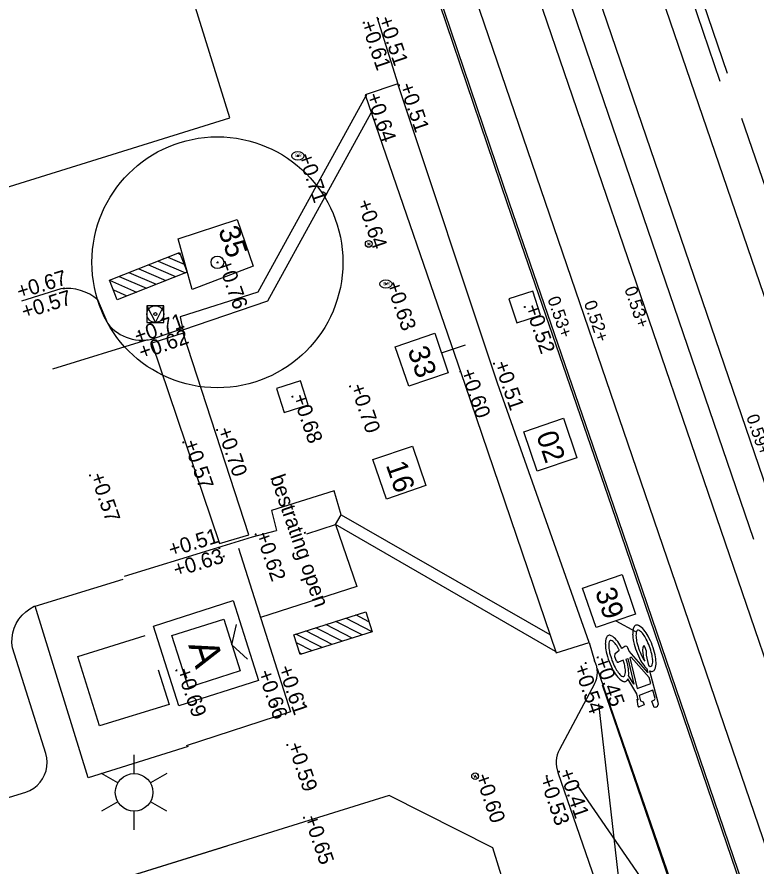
# Model space of a CAD drawing. Extents: x 122462 to 123306, y 485548 to 486417.
# Drawn here: x 122861.34 to 122879, y 485965.25 to 485985.55 of the extents above; entities that cross this region are included whole.
import ezdxf

# ---------------------------------------------------------------- set-up
doc = ezdxf.new("R2010")
doc.units = 0
for name, color, linetype in [('B nummers', 7, 'Continuous'), ('B-WE-GR-BOOM-S', 7, 'Continuous'), ('B-WE-GR-BOOM_BOOMDIAMETER-T25', 7, 'Continuous'), ('B-WE-IE-MEUBILAIR_WEGMEUBILAIR-S', 7, 'Continuous'), ('B-WE-IE-MEUBILAIR_WEGMEUBILAIR_CONTAINER-S', 7, 'Continuous'), ('B-WE-IE-MEUBILAIR_WEGMEUBILAIR_FIETS-S', 7, 'Continuous'), ('B-WE-IE-MEUBILAIR_WEGMEUBILAIR_VERKEERSBORD-S', 7, 'Continuous'), ('B-WE-OG-HOOGTEPUNT-S', 7, 'Continuous'), ('B-WE-OG-TOPOKAART-G', 7, 'Continuous'), ('B-WE-RI-HWA_RIOOLPUT-S', 7, 'Continuous'), ('B-WE-VH-KANTOPSLUITING_ELEMENT_INRIT-G', 7, 'Continuous'), ('B-WE-VH-KANTOPSLUITING_OPSLUITBAND_100X200-G', 7, 'Continuous'), ('B-WE-VH-KANTOPSLUITING_TROTTOIRBAND_130 150-G', 7, 'Continuous'), ('B-WE-VH-KANTVERHARDING_EIND_VERHARDING-G', 7, 'Continuous'), ('B-WE-VH-MATERIAALGRENS-G', 7, 'Continuous'), ('B-WE-ZZ-T18', 7, 'Continuous'), ('Bestaand Hoogtemaat vast', 7, 'Continuous'), ('Level 1', 7, 'Continuous'), ('Level 17', 7, 'Continuous'), ('Level 42', 7, 'Continuous'), ('Level 50', 7, 'Continuous'), ('V bss markering ononderboken', 7, 'Continuous'), ('V Inritband 800x500', 7, 'Continuous'), ('V markering 1-1 10 cm', 7, 'Continuous'), ('V markering figuratie', 7, 'Continuous'), ('V markering ononderbroken streep 10 cm', 7, 'Continuous'), ('V materiaalscheiding algemeen', 7, 'Continuous'), ('V Rails', 7, 'Continuous'), ('V riool inspectieput', 7, 'Continuous'), ('V RWS-band 115-225x250 mm specie', 7, 'Continuous'), ('V trottoirband 180-200x250 mm specie', 7, 'Continuous')]:
    doc.layers.add(name, color=color, linetype=linetype)

msp = doc.modelspace()

# ---------------------------------------------------------------- linework, layer by layer
at = {"layer": 'B nummers'}
for p, q in [((122871.486, 485977.516), (122872.06, 485977.712)), ((122875.654, 485971.112), (122876.122, 485970.861))]:
    msp.add_line(p, q, dxfattribs=at)
for points in [[(122871.324, 485977.989), (122871.647, 485977.042), (122870.701, 485976.719), (122870.378, 485977.665)], [(122874.399, 485975.958), (122874.722, 485975.011), (122873.776, 485974.688), (122873.452, 485975.634)], [(122870.79, 485975.292), (122871.113, 485974.346), (122870.167, 485974.023), (122869.843, 485974.969)], [(122875.804, 485972.22), (122876.127, 485971.274), (122875.181, 485970.95), (122874.857, 485971.897)]]:
    msp.add_lwpolyline(points, close=True, dxfattribs=at)
at = {"layer": 'B-WE-GR-BOOM-S'}
for radius in [3, 0.15, 0.15]:
    msp.add_circle((122866.129, 485979.684), radius, dxfattribs=at)
at = {"layer": 'B-WE-IE-MEUBILAIR_WEGMEUBILAIR-S'}
for centre in [(122869.745, 485980.123), (122872.288, 485967.398)]:
    msp.add_circle(centre, 0.08, dxfattribs=at)
for centre in [(122868.051, 485982.229), (122870.157, 485979.166)]:
    msp.add_ellipse(centre, major_axis=(-0.146, 0), ratio=0.685994, dxfattribs=at)
at = {"layer": 'B-WE-IE-MEUBILAIR_WEGMEUBILAIR_CONTAINER-S'}
for p, q in [((122864.602, 485970.988), (122866.508, 485971.595)), ((122866.508, 485971.595), (122867.114, 485969.689)), ((122865.041, 485970.761), (122866.28, 485971.155)), ((122866.28, 485971.155), (122866.674, 485969.916)), ((122865.208, 485969.083), (122864.602, 485970.988)), ((122866.477, 485970.536), (122866.584, 485971.024)), ((122865.436, 485969.522), (122865.041, 485970.761)), ((122866.477, 485970.536), (122866.847, 485970.199)), ((122866.674, 485969.916), (122865.436, 485969.522)), ((122867.114, 485969.689), (122865.208, 485969.083))]:
    msp.add_line(p, q, dxfattribs=at)
at = {"layer": 'B-WE-IE-MEUBILAIR_WEGMEUBILAIR_FIETS-S'}
for p, q in [((122864.946, 485979.807), (122865.333, 485979.639)), ((122865.179, 485979.899), (122865.241, 485979.872)), ((122864.48, 485979.623), (122865.129, 485979.342)), ((122864.714, 485979.715), (122865.362, 485979.434)), ((122864.015, 485979.44), (122864.664, 485979.158)), ((122864.248, 485979.531), (122864.896, 485979.25)), ((122863.549, 485979.256), (122864.198, 485978.974)), ((122863.782, 485979.347), (122864.43, 485979.066)), ((122863.641, 485979.023), (122863.965, 485978.882)), ((122869.75, 485971.09), (122869.436, 485971.252)), ((122869.588, 485970.776), (122868.96, 485971.1)), ((122869.827, 485970.852), (122869.198, 485971.176)), ((122868.873, 485970.547), (122868.245, 485970.871)), ((122869.111, 485970.623), (122868.483, 485970.947)), ((122869.349, 485970.7), (122868.721, 485971.024)), ((122868.634, 485970.471), (122868.005, 485970.795)), ((122868.396, 485970.395), (122868.021, 485970.588)), ((122868.158, 485970.319), (122868.097, 485970.35))]:
    msp.add_line(p, q, dxfattribs=at)
for points in [[(122865.409, 485979.451), (122863.733, 485978.789), (122863.549, 485979.255), (122865.225, 485979.917)], [(122867.958, 485970.781), (122869.675, 485971.33), (122869.827, 485970.852), (122868.111, 485970.304)]]:
    msp.add_lwpolyline(points, close=True, dxfattribs=at)
at = {"layer": 'B-WE-IE-MEUBILAIR_WEGMEUBILAIR_VERKEERSBORD-S'}
for points in [[(122864.445, 485978.246), (122864.845, 485978.246), (122864.845, 485978.646), (122864.445, 485978.646)], [(122864.445, 485978.646), (122864.645, 485978.246), (122864.845, 485978.646)]]:
    msp.add_lwpolyline(points, close=True, dxfattribs=at)
for radius in [0.2, 0.0342]:
    msp.add_circle((122864.645, 485978.446), radius, dxfattribs=at)
at = {"layer": 'B-WE-OG-HOOGTEPUNT-S'}
for p, q in [((122869.948, 485985.503), (122869.988, 485985.503)), ((122869.968, 485985.523), (122869.968, 485985.483)), ((122869.609, 485985.411), (122869.649, 485985.411)), ((122869.629, 485985.431), (122869.629, 485985.391)), ((122870.452, 485983.912), (122870.492, 485983.912)), ((122870.472, 485983.932), (122870.472, 485983.892)), ((122869.661, 485983.672), (122869.701, 485983.672)), ((122869.681, 485983.692), (122869.681, 485983.652)), ((122868.031, 485982.229), (122868.071, 485982.229)), ((122868.051, 485982.249), (122868.051, 485982.209)), ((122869.725, 485980.123), (122869.765, 485980.123)), ((122869.745, 485980.143), (122869.745, 485980.103)), ((122866.111, 485979.68), (122866.151, 485979.68)), ((122866.131, 485979.7), (122866.131, 485979.66)), ((122862.404, 485979.449), (122862.444, 485979.449)), ((122862.424, 485979.469), (122862.424, 485979.429)), ((122870.137, 485979.166), (122870.177, 485979.166)), ((122870.157, 485979.186), (122870.157, 485979.146)), ((122862.437, 485979.061), (122862.477, 485979.061)), ((122862.457, 485979.081), (122862.457, 485979.041)), ((122873.456, 485978.617), (122873.496, 485978.617)), ((122873.476, 485978.637), (122873.476, 485978.597)), ((122864.227, 485978.022), (122864.267, 485978.022)), ((122864.247, 485978.042), (122864.247, 485978.002)), ((122864.265, 485977.799), (122864.305, 485977.799)), ((122864.285, 485977.819), (122864.285, 485977.779)), ((122872.72, 485977.263), (122872.76, 485977.263)), ((122872.74, 485977.283), (122872.74, 485977.243)), ((122871.914, 485977.076), (122871.954, 485977.076)), ((122871.934, 485977.096), (122871.934, 485977.056)), ((122869.28, 485976.718), (122869.32, 485976.718)), ((122869.3, 485976.738), (122869.3, 485976.698)), ((122867.901, 485976.473), (122867.941, 485976.473)), ((122867.921, 485976.493), (122867.921, 485976.453)), ((122866.121, 485975.698), (122866.121, 485975.658)), ((122866.101, 485975.678), (122866.141, 485975.678)), ((122865.294, 485975.379), (122865.334, 485975.379)), ((122865.314, 485975.399), (122865.314, 485975.359)), ((122863.062, 485974.589), (122863.102, 485974.589)), ((122863.082, 485974.609), (122863.082, 485974.569)), ((122867.02, 485973.178), (122867.06, 485973.178)), ((122867.04, 485973.198), (122867.04, 485973.158)), ((122866.177, 485972.872), (122866.177, 485972.832)), ((122866.157, 485972.852), (122866.197, 485972.852)), ((122866.26, 485972.652), (122866.3, 485972.652)), ((122866.28, 485972.672), (122866.28, 485972.632)), ((122875.199, 485970.238), (122875.239, 485970.238)), ((122875.219, 485970.258), (122875.219, 485970.218)), ((122874.912, 485970.101), (122874.952, 485970.101)), ((122874.932, 485970.121), (122874.932, 485970.081)), ((122865.127, 485969.926), (122865.167, 485969.926)), ((122865.147, 485969.946), (122865.147, 485969.906)), ((122867.467, 485969.108), (122867.507, 485969.108)), ((122867.487, 485969.128), (122867.487, 485969.088)), ((122868.171, 485969.156), (122868.211, 485969.156)), ((122868.191, 485969.176), (122868.191, 485969.136)), ((122867.78, 485968.147), (122867.82, 485968.147)), ((122867.8, 485968.167), (122867.8, 485968.127)), ((122872.268, 485967.398), (122872.308, 485967.398)), ((122872.288, 485967.418), (122872.288, 485967.378)), ((122873.983, 485967.403), (122874.023, 485967.403)), ((122874.003, 485967.423), (122874.003, 485967.383)), ((122874.273, 485967.509), (122874.313, 485967.509)), ((122874.293, 485967.529), (122874.293, 485967.489)), ((122868.175, 485966.404), (122868.215, 485966.404)), ((122868.195, 485966.424), (122868.195, 485966.384))]:
    msp.add_line(p, q, dxfattribs=at)
at = {"layer": 'B-WE-OG-TOPOKAART-G'}
for points in [[(122848.664, 485979.329), (122849.182, 485977.768), (122866.425, 485983.141), (122861.375, 485999.38), (122861.077, 485999.291), (122860.981, 485999.574)], [(122874.937, 485958.498), (122872.715, 485965.687), (122870.235, 485966.937), (122854.03, 485961.893)]]:
    msp.add_lwpolyline(points, dxfattribs=at)
at = {"layer": 'B-WE-RI-HWA_RIOOLPUT-S'}
msp.add_lwpolyline([(122867.543, 485976.666), (122867.728, 485976.095), (122868.299, 485976.28), (122868.114, 485976.851)], close=True, dxfattribs=at)
at = {"layer": 'B-WE-VH-KANTOPSLUITING_ELEMENT_INRIT-G'}
msp.add_lwpolyline([(122865.314, 485977.989), (122864.564, 485977.753), (122866.176, 485972.965), (122866.878, 485973.165)], close=True, dxfattribs=at)
at = {"layer": 'B-WE-VH-KANTOPSLUITING_OPSLUITBAND_100X200-G'}
msp.add_lwpolyline([(122865.188, 485980.247), (122866.599, 485980.705), (122866.986, 485979.589), (122865.522, 485979.034)], close=True, dxfattribs=at)
msp.add_lwpolyline([(122868.265, 485973.192), (122868.955, 485973.412), (122869.458, 485971.932), (122867.16, 485971.192)], dxfattribs=at)
at = {"layer": 'B-WE-VH-KANTOPSLUITING_TROTTOIRBAND_130 150-G'}
for points in [[(122862.388, 485979.052), (122861.443, 485978.757)], [(122863.507, 485978.221), (122863.271, 485978.788)], [(122865.283, 485978.095), (122864.639, 485977.867)], [(122863.904, 485972.183), (122866.035, 485972.837), (122866.969, 485973.123)], [(122866.633, 485972.846), (122867.878, 485968.934)], [(122867.878, 485968.934), (122865.385, 485968.126)]]:
    msp.add_lwpolyline(points, dxfattribs=at)
for centre, radius, start, end in [((122862.527, 485977.906), 1.155, 49.8458, 96.902), ((122864.328, 485978.858), 1.039, 217.8312, 287.4427)]:
    msp.add_arc(centre, radius, start, end, dxfattribs=at)
at = {"layer": 'B-WE-VH-KANTVERHARDING_EIND_VERHARDING-G'}
msp.add_line((122866.969, 485973.123), (122867.542, 485973.274), dxfattribs=at)
msp.add_lwpolyline([(122869.088, 485973.647), (122868.916, 485974.22), (122867.42, 485973.752), (122867.542, 485973.274)], dxfattribs=at)
at = {"layer": 'B-WE-VH-MATERIAALGRENS-G'}
msp.add_lwpolyline([(122864.46, 485977.828), (122862.183, 485977.129)], dxfattribs=at)
at = {"layer": 'Level 1'}
msp.add_lwpolyline([(122866.351, 485965.728), (122854.03, 485961.893)], dxfattribs=at)
at = {"layer": 'Level 17'}
msp.add_line((122861.772, 485971.467), (122863.874, 485972.111), dxfattribs=at)
for points in [[(122861.459, 485971.248), (122861.546, 485971.331), (122861.644, 485971.402), (122861.75, 485971.46), (122861.772, 485971.467)], [(122865.428, 485968.106), (122863.037, 485967.361), (122861.772, 485971.467)], [(122852.416, 485964.222), (122861.551, 485967.02), (122861.647, 485967.06), (122861.737, 485967.113), (122861.819, 485967.178), (122861.89, 485967.254), (122861.951, 485967.338), (122861.999, 485967.431), (122862.034, 485967.529), (122862.055, 485967.631), (122862.061, 485967.735), (122862.053, 485967.839), (122862.031, 485967.941), (122861.229, 485970.464), (122861.216, 485970.584), (122861.219, 485970.705), (122861.237, 485970.824), (122861.271, 485970.94), (122861.32, 485971.051), (122861.383, 485971.154), (122861.459, 485971.248)]]:
    msp.add_lwpolyline(points, dxfattribs=at)
at = {"layer": 'Level 42'}
for points in [[(122863.313, 485968.599), (122862.796, 485970.259), (122864.399, 485970.758)], [(122864.715, 485969.943), (122864.973, 485969.116), (122863.313, 485968.599)]]:
    msp.add_lwpolyline(points, dxfattribs=at)
at = {"layer": 'Level 50'}
for p, q in [((122864.138, 485967.462), (122864.138, 485967.912)), ((122863.748, 485967.237), (122863.358, 485967.462)), ((122864.917, 485967.462), (122864.527, 485967.237)), ((122863.748, 485966.787), (122863.358, 485966.562)), ((122864.917, 485966.562), (122864.527, 485966.787)), ((122864.138, 485966.112), (122864.138, 485966.562))]:
    msp.add_line(p, q, dxfattribs=at)
msp.add_circle((122864.138, 485967.012), 0.45, dxfattribs=at)
at = {"layer": 'V bss markering ononderboken'}
msp.add_lwpolyline([(122875.242, 485969.127), (122875.962, 485962.78), (122879.135, 485958.319), (122877.588, 485957.749), (122877.425, 485963.277), (122874.73, 485967.188)], dxfattribs=at)
at = {"layer": 'V Inritband 800x500'}
msp.add_lwpolyline([(122870.438, 485983.947), (122869.657, 485983.689), (122872.043, 485976.771), (122874.223, 485970.346), (122875.018, 485970.597), (122872.825, 485976.796)], close=True, dxfattribs=at)
at = {"layer": 'V markering 1-1 10 cm'}
msp.add_line((122878.952, 485973.058), (122874.406, 485986.361), dxfattribs=at)
for points in [[(122897.69, 485909.552), (122896.019, 485914.579), (122892.466, 485924.842), (122886.539, 485941.858), (122880.87, 485958.414), (122875.603, 485973.852), (122873.11, 485981.1), (122869.222, 485992.577), (122863.38, 486009.478), (122855.336, 486033.09), (122853.219, 486039.33)], [(122881.61, 485974.565), (122878.666, 485983.124)], [(122875.329, 485969.583), (122879.184, 485958.335), (122883.839, 485944.815), (122888.736, 485930.405), (122890.742, 485924.703)]]:
    msp.add_lwpolyline(points, dxfattribs=at)
at = {"layer": 'V markering figuratie'}
for points in [[(122875.869, 485970.498), (122875.797, 485970.452)], [(122876.396, 485969.967), (122876.421, 485969.876), (122875.97, 485970.386), (122875.94, 485970.466)], [(122876.346, 485970.145), (122876.326, 485970.218), (122876.296, 485970.403), (122876.305, 485970.485)], [(122876.339, 485970.497), (122876.378, 485970.394), (122876.376, 485970.295), (122876.432, 485970.048)], [(122875.667, 485970.148), (122875.628, 485970.251), (122875.637, 485970.333), (122875.735, 485970.412)], [(122875.832, 485970.171), (122875.714, 485970.127)], [(122875.901, 485970.196), (122875.937, 485970.21), (122876.087, 485969.6), (122875.958, 485969.808)], [(122876.461, 485969.919), (122876.66, 485969.168), (122876.662, 485969.11)], [(122876.187, 485969.069), (122876.164, 485969.237), (122876.188, 485969.226), (122876.153, 485969.37), (122875.94, 485969.724)], [(122876.591, 485969.259), (122876.537, 485969.455), (122876.207, 485969.331), (122876.246, 485969.2), (122876.306, 485969.172), (122876.331, 485969.104), (122876.211, 485969.059)], [(122876.606, 485969.05), (122876.572, 485969.037), (122876.514, 485969.191), (122876.548, 485969.204)]]:
    msp.add_lwpolyline(points, dxfattribs=at)
msp.add_lwpolyline([(122876.454, 485969.756), (122876.023, 485970.242), (122875.989, 485970.229), (122876.166, 485969.493), (122876.493, 485969.615)], close=True, dxfattribs=at)
for centre, radius, start, end in [((122876.511, 485970.808), 0.455, 160.8035, 181.5219), ((122876.158, 485970.93), 0.0814, 110.4924, 160.8035), ((122876.158, 485970.93), 0.0814, 60.1812, 110.4924), ((122876.528, 485970.762), 0.393, 166.4345, 184.8501), ((122876.19, 485970.843), 0.0458, 110.4924, 166.4345), ((122876.19, 485970.843), 0.0458, 54.5503, 110.4924), ((122875.972, 485970.606), 0.455, 39.4628, 60.1812), ((122875.989, 485970.56), 0.393, 36.1346, 54.5503), ((122875.59, 485970.292), 0.95, 28.596, 39.4628), ((122875.857, 485970.564), 0.455, 160.8035, 181.5219), ((122875.505, 485970.686), 0.0814, 110.4924, 160.8035), ((122875.505, 485970.686), 0.0814, 60.1812, 110.4924), ((122875.537, 485970.599), 0.0458, 110.4924, 166.4345), ((122875.537, 485970.599), 0.0458, 54.5503, 110.4924), ((122875.319, 485970.362), 0.455, 39.4628, 60.1812), ((122875.336, 485970.316), 0.393, 36.1346, 54.5503), ((122874.937, 485970.048), 0.95, 28.596, 39.4628), ((122877.005, 485970.821), 0.95, 181.5219, 192.3887), ((122877.013, 485970.803), 0.88, 184.8501, 193.8768), ((122875.596, 485970.273), 0.88, 27.1079, 36.1346), ((122874.923, 485969.929), 1.636, 20.4924, 27.1079), ((122874.927, 485969.93), 1.705, 20.4924, 28.596), ((122876.352, 485970.577), 0.95, 181.5219, 192.3887), ((122875.875, 485970.518), 0.393, 166.4345, 184.8501), ((122876.36, 485970.559), 0.88, 184.8501, 193.8768), ((122874.943, 485970.029), 0.88, 27.1079, 36.1346), ((122874.27, 485969.685), 1.636, 26.3981, 27.1079), ((122874.274, 485969.686), 1.705, 26.6835, 28.596), ((122875.894, 485970.459), 0.0463, 8.3412, 122.6435), ((122877.743, 485970.983), 1.705, 192.3887, 200.4924), ((122877.747, 485970.984), 1.636, 193.8768, 200.4924), ((122876.346, 485970.48), 0.041, 137.0574, 173.9273), ((122876.326, 485970.499), 0.0137, 353.9273, 137.0574), ((122874.923, 485969.929), 1.636, 13.8768, 20.4924), ((122874.927, 485969.93), 1.705, 12.3887, 20.4924), ((122877.09, 485970.739), 1.705, 192.3887, 200.4924), ((122877.094, 485970.74), 1.636, 193.8768, 200.4924), ((122877.743, 485970.983), 1.705, 200.4924, 208.596), ((122877.747, 485970.984), 1.636, 200.4924, 207.1079), ((122877.074, 485970.64), 0.88, 207.1079, 214.1891), ((122875.657, 485970.11), 0.88, 4.8501, 13.8768), ((122875.665, 485970.092), 0.95, 1.5219, 12.3887), ((122877.09, 485970.739), 1.705, 200.4924, 208.596), ((122877.094, 485970.74), 1.636, 200.4924, 207.1079), ((122875.701, 485970.161), 0.0367, 200.4924, 290.4924), ((122874.27, 485969.685), 1.636, 13.8768, 17.2782), ((122875.004, 485969.866), 0.88, 4.8501, 13.8768), ((122874.274, 485969.686), 1.705, 12.3887, 17.4081), ((122875.012, 485969.848), 0.95, 1.5219, 12.3887), ((122877.08, 485970.621), 0.95, 208.596, 219.4628), ((122876.698, 485970.307), 0.455, 219.4628, 228.3652), ((122876.681, 485970.353), 0.393, 230.737, 234.5503), ((122876.48, 485970.07), 0.0458, 234.5503, 290.4924), ((122876.48, 485970.07), 0.0458, 290.4924, 346.4345), ((122876.142, 485970.151), 0.393, 346.4345, 4.8501), ((122876.16, 485970.106), 0.455, 340.8035, 1.5219), ((122876.427, 485970.377), 0.95, 208.596, 219.4628), ((122876.421, 485970.396), 0.88, 207.1079, 216.1346), ((122876.028, 485970.109), 0.393, 216.1346, 234.5503), ((122875.826, 485969.826), 0.0458, 290.4924, 346.4345), ((122875.489, 485969.907), 0.393, 346.4345, 4.8501), ((122875.506, 485969.861), 0.455, 353.2782, 1.5219), ((122876.698, 485970.307), 0.455, 238.6197, 240.1812), ((122876.512, 485969.983), 0.0814, 240.1812, 290.4924), ((122876.512, 485969.983), 0.0814, 290.4924, 340.8035), ((122876.045, 485970.063), 0.455, 219.4628, 240.1812), ((122875.826, 485969.826), 0.0458, 234.5503, 290.4924), ((122875.859, 485969.739), 0.0814, 240.1812, 290.4924), ((122875.859, 485969.739), 0.0814, 290.4924, 340.8035), ((122875.506, 485969.861), 0.455, 340.8035, 342.365), ((122876.525, 485969.267), 0.0666, 290.4924, 353.4388), ((122876.203, 485969.072), 0.0154, 187.9635, 303.0212), ((122876.604, 485969.108), 0.058, 272.0574, 2.0574)]:
    msp.add_arc(centre, radius, start, end, dxfattribs=at)
at = {"layer": 'V markering ononderbroken streep 10 cm'}
msp.add_lwpolyline([(122878.319, 485984.197), (122872.773, 486000.466), (122867.161, 486016.698), (122860.607, 486035.872), (122857.454, 486044.963)], dxfattribs=at)
at = {"layer": 'V materiaalscheiding algemeen'}
for points in [[(122897.072, 485911.4), (122895.975, 485914.564), (122892.423, 485924.827), (122886.495, 485941.843), (122880.827, 485958.399), (122875.559, 485973.837), (122873.066, 485981.085), (122869.178, 485992.562), (122863.337, 486009.463), (122855.292, 486033.075), (122851.509, 486044.226)], [(122869.671, 485983.648), (122867.094, 485978.973), (122865.236, 485978.378), (122865.304, 485978.073), (122867.337, 485978.759), (122869.807, 485983.255)], [(122874.211, 485970.381), (122868.955, 485973.412), (122869.088, 485973.647), (122874.073, 485970.787)], [(122875.208, 485969.969), (122879.225, 485958.349), (122883.88, 485944.828), (122888.777, 485930.419), (122891.262, 485923.291)]]:
    msp.add_lwpolyline(points, dxfattribs=at)
at = {"layer": 'V Rails'}
for p, q in [((122859.04, 486037.86), (122898.563, 485922.205)), ((122857.682, 486037.396), (122897.205, 485921.741)), ((122856.774, 486035.862), (122895.923, 485921.303)), ((122855.416, 486035.398), (122894.565, 485920.838))]:
    msp.add_line(p, q, dxfattribs=at)
at = {"layer": 'V riool inspectieput'}
msp.add_lwpolyline([(122873.098, 485978.81), (122873.283, 485978.239), (122873.854, 485978.424), (122873.669, 485978.995)], close=True, dxfattribs=at)
at = {"layer": 'V RWS-band 115-225x250 mm specie'}
msp.add_lwpolyline([(122856.63, 486046.061), (122856.864, 486046.126), (122860.451, 486035.813), (122867.025, 486016.652), (122872.586, 486000.358), (122878.14, 485984.014)], dxfattribs=at)
at = {"layer": 'V trottoirband 180-200x250 mm specie'}
for p, q in [((122869.94, 485985.555), (122870.438, 485983.947)), ((122875.018, 485970.597), (122875.145, 485970.154))]:
    msp.add_line(p, q, dxfattribs=at)
for points in [[(122875.146, 485969.607), (122874.308, 485968.039)], [(122874.27, 485967.485), (122877.528, 485958.062), (122880.822, 485948.386), (122882.937, 485942.309), (122886.859, 485930.814), (122888.686, 485925.338)]]:
    msp.add_lwpolyline(points, dxfattribs=at)
for centre, radius, start, end in [((122874.649, 485969.879), 0.566, 331.2416, 28.9845), ((122874.91, 485967.72), 0.682, 152.1554, 200.1567)]:
    msp.add_arc(centre, radius, start, end, dxfattribs=at)

# ---------------------------------------------------------------- texts
at = {"layer": 'B nummers'}
for s, p in [('33', (122870.67, 485977.584)), ('02', (122873.745, 485975.552)), ('16', (122870.152, 485974.839)), ('39', (122875.15, 485971.814))]:
    msp.add_text(s, height=0.5, rotation=288.867, dxfattribs=at).set_placement(p)
at = {"layer": 'B-WE-GR-BOOM_BOOMDIAMETER-T25'}
msp.add_text('35', height=0.5, rotation=289.0266, dxfattribs=at).set_placement((122866.144, 485980.456))
at = {"layer": 'B-WE-IE-MEUBILAIR_WEGMEUBILAIR-S'}
for s, p in [('BR', (122867.991, 485982.199)), ('W', (122869.703, 485980.081)), ('BR', (122870.098, 485979.136)), ('W', (122872.246, 485967.355))]:
    msp.add_text(s, height=0.08, dxfattribs=at).set_placement(p)
at = {"layer": 'B-WE-IE-MEUBILAIR_WEGMEUBILAIR_CONTAINER-S'}
msp.add_text('A', height=0.7, rotation=287.6499, dxfattribs=at).set_placement((122865.429, 485970.533))
at = {"layer": 'B-WE-OG-HOOGTEPUNT-S'}
for s, rotation, p in [('+0.51', 289, (122869.968, 485985.503)), ('+0.61', 289, (122869.553, 485985.394)), ('+0.51', 289, (122870.472, 485983.912)), ('+0.64', 289, (122869.681, 485983.672)), ('+0.71', 289, (122868.051, 485982.229)), ('+0.64', 289.0266, (122869.463, 485981.122)), ('+0.76', 289, (122866.131, 485979.68)), ('+0.67', 17.309, (122861.398, 485978.805)), ('+0.63', 289, (122870.157, 485979.166)), ('+0.57', 17.309, (122861.511, 485978.327)), ('+0.52', 289, (122873.476, 485978.617)), ('+0.71', 19.4815, (122864.217, 485977.735)), ('+0.62', 19.4815, (122864.326, 485977.355)), ('+0.60', 289, (122871.934, 485977.076)), ('+0.51', 289, (122872.74, 485977.263)), ('+0.70', 289, (122869.3, 485976.718)), ('+0.68', 289, (122867.921, 485976.473)), ('+0.70', 289, (122866.121, 485975.678)), ('+0.57', 289, (122865.314, 485975.379)), ('+0.57', 289, (122863.082, 485974.589)), ('+0.51', 17.0837, (122865.023, 485972.637)), ('+0.62', 289, (122867.04, 485973.178)), ('+0.63', 17.0837, (122865.141, 485972.154)), ('+0.45', 289, (122875.14, 485970.179)), ('+0.61', 289, (122867.575, 485969.984)), ('+0.54', 289, (122874.646, 485970.008)), ('+0.69', 289, (122865.147, 485969.926)), ('+0.66', 289, (122867.087, 485969.877)), ('+0.59', 289, (122867.8, 485968.147)), ('+0.60', 289, (122872.288, 485967.398)), ('+0.53', 289.0689, (122873.824, 485967.338)), ('+0.41', 289, (122874.293, 485967.509)), ('+0.65', 289, (122868.195, 485966.404))]:
    msp.add_text(s, height=0.36, rotation=rotation, dxfattribs=at).set_placement(p)
at = {"layer": 'B-WE-ZZ-T18'}
msp.add_text('bestrating open', height=0.36, rotation=289, dxfattribs=at).set_placement((122867.386, 485974.542))
at = {"layer": 'Bestaand Hoogtemaat vast'}
for s, rotation, p in [('0.53+', 288.8803, (122875.853, 485979.05)), ('0.53+', 288.8958, (122874.014, 485978.812)), ('0.52+', 288.8803, (122874.885, 485978.713)), ('0.59+', 288.8803, (122878.766, 485975.993))]:
    msp.add_text(s, height=0.3, rotation=rotation, dxfattribs=at).set_placement(p)

doc.saveas('drawing.dxf')
